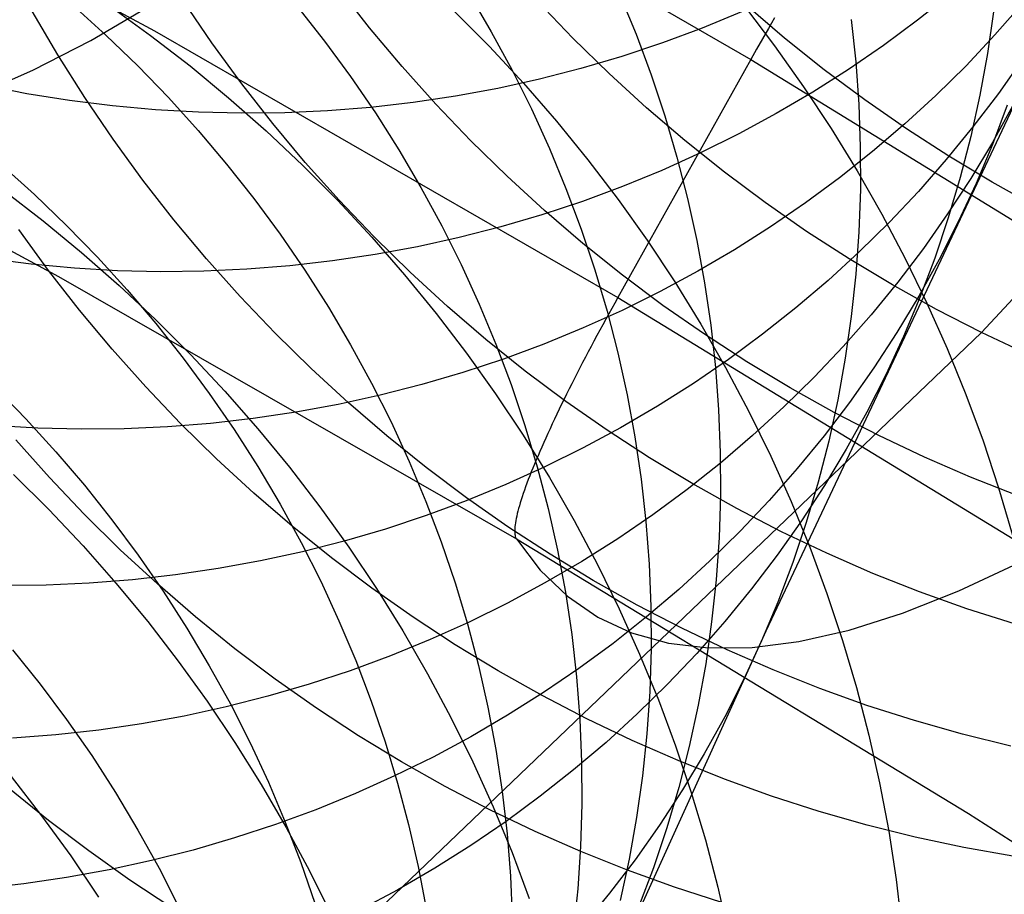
# Model space of a CAD drawing. Header units: millimetres. Extents: x 119 to 175.9, y -203.1 to -153.8.
# Tile 345 of 377: x 162 to 162.8, y -159.5 to -158.8. Entities that reach past the tile are written whole.
import ezdxf

# ---------------------------------------------------------------- set-up
doc = ezdxf.new("R2010")
doc.units = ezdxf.units.MM
doc.header["$MEASUREMENT"] = 0
doc.layers.add('Layer 01', color=5, linetype='Continuous', true_color=0x0000ff)
doc.layers.add('Livello 03', color=5, linetype='Continuous', true_color=0x0000ff)

msp = doc.modelspace()

# ---------------------------------------------------------------- linework, layer by layer
at = {"layer": 'Layer 01'}
for p, q in [((162.79982, -159.05642, 56.79654), (163.23822, -158.58609, 58.91494)), ((162.28622, -158.80056, 56.43202), (162.26003, -158.7671, 56.43038)), ((162.36983, -158.77229, 21.45767), (162.38836, -158.80391, 21.45051)), ((162.49607, -158.7724, 21.00142), (162.50993, -158.80602, 20.99325)), ((162.77408, -158.77218, 16.23966), (162.74629, -158.79429, 16.2312)), ((162.03713, -158.7817, 22.33396), (162.06475, -158.8067, 22.32984)), ((162.06844, -158.78249, 48.94281), (162.1024, -158.80703, 48.94053)), ((162.1538, -158.81332, 56.07366), (162.12993, -158.77824, 56.07121)), ((162.22557, -158.78288, 21.90043), (162.24843, -158.81189, 21.89448)), ((162.45678, -158.80926, 56.81677), (162.42734, -158.77855, 56.81636)), ((162.6009, -158.78235, 49.89785), (162.62629, -158.81583, 49.89978)), ((162.6346, -158.80928, 57.1989), (162.60223, -158.78166, 57.1997)), ((162.83466, -158.78003, 16.83949), (162.81127, -158.80665, 16.8303)), ((162.02437, -158.82322, 55.71458), (162.00294, -158.7867, 55.71128)), ((162.35735, -158.78653, 49.41157), (162.38691, -158.81638, 49.41163)), ((162.59858, -158.78723, 15.60481), (162.56554, -158.80085, 15.59783)), ((162.81015, -158.78711, 19.04684), (162.80503, -158.8223, 19.03681)), ((162.86074, -158.79411, 17.97795), (162.6188, -159.30726, 19.89266)), ((162.69049, -158.79351, 20.04777), (162.69434, -158.82916, 20.03821)), ((162.74629, -158.79429, 16.2312), (162.7177, -158.81543, 16.22288)), ((162.06475, -158.8067, 22.32984), (162.0915, -158.83257, 22.32529)), ((162.1024, -158.80703, 48.94053), (162.13557, -158.83268, 48.93876)), ((162.31351, -158.83314, 56.43322), (162.28622, -158.80056, 56.43202)), ((162.38836, -158.80391, 21.45051), (162.40577, -158.83608, 21.44301)), ((162.50993, -158.80602, 20.99325), (162.52259, -158.84003, 20.98479)), ((162.56554, -158.80085, 15.59783), (162.532, -158.81332, 15.59106)), ((162.81127, -158.80665, 16.8303), (162.78694, -158.83242, 16.82119)), ((162.17882, -158.84761, 56.07567), (162.1538, -158.81332, 56.07366)), ((162.24843, -158.81189, 21.89448), (162.27026, -158.84161, 21.88816)), ((162.38691, -158.81638, 49.41163), (162.41549, -158.84717, 49.41222)), ((162.48721, -158.83897, 56.81674), (162.45678, -158.80926, 56.81677)), ((162.532, -158.81332, 15.59106), (162.49802, -158.82463, 15.58449)), ((162.62629, -158.81583, 49.89978), (162.65056, -158.85009, 49.90221)), ((162.66787, -158.8358, 57.19767), (162.6346, -158.80928, 57.1989)), ((162.7177, -158.81543, 16.22288), (162.68836, -158.83555, 16.21469)), ((162.04702, -158.85905, 55.71741), (162.02437, -158.82322, 55.71458)), ((162.49802, -158.82463, 15.58449), (162.46362, -158.83477, 15.57814)), ((162.80503, -158.8223, 19.03681), (162.79864, -158.85725, 19.02667)), ((162.0915, -158.83257, 22.32529), (162.11734, -158.85926, 22.32034)), ((162.13557, -158.83268, 48.93876), (162.16789, -158.8594, 48.9375)), ((162.34187, -158.86481, 56.43396), (162.31351, -158.83314, 56.43322)), ((162.69434, -158.82916, 20.03821), (162.69691, -158.86487, 20.02845)), ((162.78694, -158.83242, 16.82119), (162.76168, -158.85733, 16.81218)), ((162.83461, -158.82671, 17.40583), (162.81422, -158.85567, 17.39622)), ((162.27026, -158.84161, 21.88816), (162.29104, -158.87199, 21.88146)), ((162.40577, -158.83608, 21.44301), (162.42204, -158.86876, 21.43519)), ((162.46362, -158.83477, 15.57814), (162.42886, -158.84372, 15.57202)), ((162.51862, -158.86767, 56.81626), (162.48721, -158.83897, 56.81674)), ((162.52259, -158.84003, 20.98479), (162.53403, -158.87439, 20.97606)), ((162.68836, -158.83555, 16.21469), (162.6583, -158.85465, 16.20665)), ((162.70198, -158.86119, 57.196), (162.66787, -158.8358, 57.19767)), ((161.99852, -158.85595, 15.51842), (161.96287, -158.84901, 15.51578)), ((162.20498, -158.88107, 56.07723), (162.17882, -158.84761, 56.07567)), ((162.42886, -158.84372, 15.57202), (162.39377, -158.85147, 15.56613)), ((162.41549, -158.84717, 49.41222), (162.44305, -158.87886, 49.41332)), ((162.03436, -158.86169, 15.52137), (161.99852, -158.85595, 15.51842)), ((162.3584, -158.85801, 15.56047), (162.32278, -158.86333, 15.55507)), ((162.39377, -158.85147, 15.56613), (162.3584, -158.85801, 15.56047)), ((162.6583, -158.85465, 16.20665), (162.62756, -158.87269, 16.19878)), ((162.65056, -158.85009, 49.90221), (162.67369, -158.88511, 49.90516)), ((162.76168, -158.85733, 16.81218), (162.73553, -158.88134, 16.80327)), ((162.79864, -158.85725, 19.02667), (162.79101, -158.89193, 19.01645)), ((162.81422, -158.85567, 17.39622), (162.79279, -158.88388, 17.38666)), ((162.07034, -158.8662, 15.5246), (162.03436, -158.86169, 15.52137)), ((162.07086, -158.89413, 55.7198), (162.04702, -158.85905, 55.71741)), ((162.10644, -158.86948, 15.52812), (162.07034, -158.8662, 15.5246)), ((162.11734, -158.85926, 22.32034), (162.14224, -158.88677, 22.31497)), ((162.16789, -158.8594, 48.9375), (162.19934, -158.88716, 48.93677)), ((162.32278, -158.86333, 15.55507), (162.28697, -158.86743, 15.54991)), ((162.37127, -158.89553, 56.43426), (162.34187, -158.86481, 56.43396)), ((162.69691, -158.86487, 20.02845), (162.69821, -158.9006, 20.01852)), ((162.7369, -158.88542, 57.1939), (162.70198, -158.86119, 57.196)), ((162.82158, -158.86551, 18.49879), (162.80906, -158.89865, 18.48862)), ((162.8263, -158.86593, 17.95556), (162.80914, -158.89691, 17.94562)), ((162.1426, -158.87154, 15.53193), (162.10644, -158.86948, 15.52812)), ((162.17877, -158.87236, 15.53602), (162.1426, -158.87154, 15.53193)), ((162.21492, -158.87195, 15.54038), (162.17877, -158.87236, 15.53602)), ((162.251, -158.87031, 15.54501), (162.21492, -158.87195, 15.54038)), ((162.28697, -158.86743, 15.54991), (162.251, -158.87031, 15.54501)), ((162.29104, -158.87199, 21.88146), (162.31074, -158.903, 21.8744)), ((162.42204, -158.86876, 21.43519), (162.43714, -158.90193, 21.42705)), ((162.55095, -158.8953, 56.81533), (162.51862, -158.86767, 56.81626)), ((162.53403, -158.87439, 20.97606), (162.54426, -158.90908, 20.96705)), ((162.62756, -158.87269, 16.19878), (162.59616, -158.88966, 16.19108)), ((162.23224, -158.91366, 56.07833), (162.20498, -158.88107, 56.07723)), ((162.44305, -158.87886, 49.41332), (162.46955, -158.91142, 49.41494)), ((162.73553, -158.88134, 16.80327), (162.70852, -158.90442, 16.79448)), ((162.14224, -158.88677, 22.31497), (162.16617, -158.91504, 22.3092)), ((162.19934, -158.88716, 48.93677), (162.22988, -158.91594, 48.93654)), ((162.59616, -158.88966, 16.19108), (162.56416, -158.90553, 16.18356)), ((162.67369, -158.88511, 49.90516), (162.69563, -158.92082, 49.90861)), ((162.77259, -158.90847, 57.19136), (162.7369, -158.88542, 57.1939)), ((162.79279, -158.88388, 17.38666), (162.77036, -158.91131, 17.37717)), ((162.09585, -158.92842, 55.72172), (162.07086, -158.89413, 55.7198)), ((162.40167, -158.92526, 56.4341), (162.37127, -158.89553, 56.43426)), ((162.58417, -158.92184, 56.81396), (162.55095, -158.8953, 56.81533)), ((162.79101, -158.89193, 19.01645), (162.78214, -158.92628, 19.00614)), ((162.80914, -158.89691, 17.94562), (162.79088, -158.92725, 17.93569)), ((162.80906, -158.89865, 18.48862), (162.79535, -158.93131, 18.47842)), ((162.31074, -158.903, 21.8744), (162.32934, -158.9346, 21.86699)), ((162.43714, -158.90193, 21.42705), (162.45106, -158.93553, 21.4186)), ((162.56416, -158.90553, 16.18356), (162.53158, -158.92029, 16.17623)), ((162.70852, -158.90442, 16.79448), (162.68068, -158.92655, 16.78582)), ((162.69821, -158.9006, 20.01852), (162.69823, -158.93631, 20.00842)), ((161.97719, -158.91561, 22.73596), (162.00489, -158.9406, 22.73167)), ((162.16617, -158.91504, 22.3092), (162.1891, -158.94404, 22.30304)), ((162.22988, -158.91594, 48.93654), (162.25947, -158.94569, 48.93684)), ((162.26057, -158.94533, 56.07897), (162.23224, -158.91366, 56.07833)), ((162.46955, -158.91142, 49.41494), (162.49496, -158.94481, 49.41706)), ((162.54426, -158.90908, 20.96705), (162.55324, -158.94403, 20.95778)), ((162.77036, -158.91131, 17.37717), (162.74694, -158.93794, 17.36775)), ((162.809, -158.93031, 57.18839), (162.77259, -158.90847, 57.19136)), ((162.53158, -158.92029, 16.17623), (162.49847, -158.93391, 16.16909)), ((162.61824, -158.94725, 56.81215), (162.58417, -158.92184, 56.81396)), ((162.69563, -158.92082, 49.90861), (162.71638, -158.9572, 49.91255)), ((162.12198, -158.96188, 55.72319), (162.09585, -158.92842, 55.72172)), ((162.43303, -158.95396, 56.43349), (162.40167, -158.92526, 56.4341)), ((162.68068, -158.92655, 16.78582), (162.65205, -158.94769, 16.77729)), ((162.79088, -158.92725, 17.93569), (162.77153, -158.95692, 17.92579)), ((162.78214, -158.92628, 19.00614), (162.77204, -158.96028, 18.99578)), ((162.79535, -158.93131, 18.47842), (162.78047, -158.96346, 18.4682)), ((162.84609, -158.9509, 57.185), (162.809, -158.93031, 57.18839)), ((161.97892, -158.93703, 48.47262), (162.01211, -158.96258, 48.47111)), ((162.00489, -158.9406, 22.73167), (162.03171, -158.96646, 22.72695)), ((162.32934, -158.9346, 21.86699), (162.34682, -158.96676, 21.85924)), ((162.45106, -158.93553, 21.4186), (162.46379, -158.96952, 21.40986)), ((162.49847, -158.93391, 16.16909), (162.46486, -158.94639, 16.16216)), ((162.69823, -158.93631, 20.00842), (162.69697, -158.97195, 19.99817)), ((162.74694, -158.93794, 17.36775), (162.72257, -158.96373, 17.35842)), ((162.1891, -158.94404, 22.30304), (162.21101, -158.97374, 22.29649)), ((162.25947, -158.94569, 48.93684), (162.28807, -158.97638, 48.93765)), ((162.28992, -158.97606, 56.07915), (162.26057, -158.94533, 56.07897)), ((162.46486, -158.94639, 16.16216), (162.43081, -158.9577, 16.15545)), ((162.49496, -158.94481, 49.41706), (162.51926, -158.97898, 49.4197)), ((162.55324, -158.94403, 20.95778), (162.56098, -158.97922, 20.94827)), ((162.65311, -158.97151, 56.80989), (162.61824, -158.94725, 56.81215)), ((162.65205, -158.94769, 16.77729), (162.62266, -158.96783, 16.76891)), ((162.46531, -158.98161, 56.43243), (162.43303, -158.95396, 56.43349)), ((162.71638, -158.9572, 49.91255), (162.73589, -158.99419, 49.91699)), ((162.77153, -158.95692, 17.92579), (162.75112, -158.98588, 17.91594)), ((162.01211, -158.96258, 48.47111), (162.04446, -158.9892, 48.4701)), ((162.1492, -158.99447, 55.72419), (162.12198, -158.96188, 55.72319)), ((162.43081, -158.9577, 16.15545), (162.39634, -158.96783, 16.14896)), ((162.72257, -158.96373, 17.35842), (162.69728, -158.98866, 17.34919)), ((162.77204, -158.96028, 18.99578), (162.76073, -158.99387, 18.98536)), ((162.78047, -158.96346, 18.4682), (162.76444, -158.99504, 18.45798)), ((162.01668, -159.00427, 55.39156), (161.99171, -158.96998, 55.38971)), ((162.03171, -158.96646, 22.72695), (162.05763, -158.99315, 22.72181)), ((162.21101, -158.97374, 22.29649), (162.23186, -159.00411, 22.28955)), ((162.34682, -158.96676, 21.85924), (162.36315, -158.99943, 21.85115)), ((162.39634, -158.96783, 16.14896), (162.3615, -158.97677, 16.1427)), ((162.46379, -158.96952, 21.40986), (162.4753, -159.00388, 21.40083)), ((162.62266, -158.96783, 16.76891), (162.59254, -158.98693, 16.76068)), ((162.68875, -158.99458, 56.8072), (162.65311, -158.97151, 56.80989)), ((162.69697, -158.97195, 19.99817), (162.69444, -159.00748, 19.98777)), ((162.28807, -158.97638, 48.93765), (162.31565, -159.00797, 48.93898)), ((162.32028, -159.0058, 56.07888), (162.28992, -158.97606, 56.07915)), ((162.3615, -158.97677, 16.1427), (162.32633, -158.98452, 16.13669)), ((162.49848, -159.00817, 56.43092), (162.46531, -158.98161, 56.43243)), ((162.51926, -158.97898, 49.4197), (162.5424, -159.01389, 49.42284)), ((162.56098, -158.97922, 20.94827), (162.56746, -159.0146, 20.93852)), ((162.04446, -158.9892, 48.4701), (162.07594, -159.01686, 48.46962)), ((162.32633, -158.98452, 16.13669), (162.29088, -158.99105, 16.13091)), ((162.59254, -158.98693, 16.76068), (162.56174, -159.00498, 16.75263)), ((162.69728, -158.98866, 17.34919), (162.67109, -159.01268, 17.34007)), ((162.75112, -158.98588, 17.91594), (162.72968, -159.01411, 17.90614)), ((162.00216, -158.99912, 16.09434), (161.96608, -158.99459, 16.09105)), ((162.05763, -158.99315, 22.72181), (162.0826, -159.02064, 22.71625)), ((162.17749, -159.02616, 55.72473), (162.1492, -158.99447, 55.72419)), ((162.25519, -158.99637, 16.12539), (162.21929, -159.00046, 16.12013)), ((162.29088, -158.99105, 16.13091), (162.25519, -158.99637, 16.12539)), ((162.72511, -159.01644, 56.80408), (162.68875, -158.99458, 56.8072)), ((162.73589, -158.99419, 49.91699), (162.75416, -159.03176, 49.92193)), ((162.76444, -158.99504, 18.45798), (162.74727, -159.02603, 18.44777)), ((162.76073, -158.99387, 18.98536), (162.74821, -159.02702, 18.9749)), ((162.03834, -159.00243, 16.09792), (162.00216, -158.99912, 16.09434)), ((162.04277, -159.03773, 55.39294), (162.01668, -159.00427, 55.39156)), ((162.07458, -159.0045, 16.1018), (162.03834, -159.00243, 16.09792)), ((162.11084, -159.00534, 16.10596), (162.07458, -159.0045, 16.1018)), ((162.14708, -159.00495, 16.11041), (162.11084, -159.00534, 16.10596)), ((162.18324, -159.00332, 16.11513), (162.14708, -159.00495, 16.11041)), ((162.21929, -159.00046, 16.12013), (162.18324, -159.00332, 16.11513)), ((162.23186, -159.00411, 22.28955), (162.25164, -159.03511, 22.28225)), ((162.3516, -159.03452, 56.07815), (162.32028, -159.0058, 56.07888)), ((162.36315, -158.99943, 21.85115), (162.37833, -159.03258, 21.84273)), ((162.4753, -159.00388, 21.40083), (162.48558, -159.03854, 21.39152)), ((162.56174, -159.00498, 16.75263), (162.53028, -159.02195, 16.74474)), ((162.31565, -159.00797, 48.93898), (162.34218, -159.04043, 48.94082)), ((162.5325, -159.03361, 56.42896), (162.49848, -159.00817, 56.43092)), ((162.5424, -159.01389, 49.42284), (162.56438, -159.04951, 49.42649)), ((162.56746, -159.0146, 20.93852), (162.57267, -159.05012, 20.92855)), ((162.67109, -159.01268, 17.34007), (162.64403, -159.03577, 17.33106)), ((162.69444, -159.00748, 19.98777), (162.69064, -159.04287, 19.97724)), ((162.72968, -159.01411, 17.90614), (162.70722, -159.04156, 17.89641)), ((162.07594, -159.01686, 48.46962), (162.1065, -159.04553, 48.46965)), ((162.0826, -159.02064, 22.71625), (162.10661, -159.0489, 22.71027)), ((162.53028, -159.02195, 16.74474), (162.49821, -159.03783, 16.73705)), ((162.76214, -159.03706, 56.80052), (162.72511, -159.01644, 56.80408)), ((162.2068, -159.05689, 55.72481), (162.17749, -159.02616, 55.72473)), ((162.74727, -159.02603, 18.44777), (162.729, -159.05638, 18.43758)), ((162.74821, -159.02702, 18.9749), (162.7345, -159.05969, 18.96441)), ((162.75416, -159.03176, 49.92193), (162.77115, -159.06985, 49.92734)), ((162.06996, -159.07033, 55.39386), (162.04277, -159.03773, 55.39294)), ((162.25164, -159.03511, 22.28225), (162.27031, -159.0667, 22.27459)), ((162.38384, -159.06219, 56.07696), (162.3516, -159.03452, 56.07815)), ((162.37833, -159.03258, 21.84273), (162.39231, -159.06616, 21.834)), ((162.49821, -159.03783, 16.73705), (162.46557, -159.05259, 16.72955)), ((162.48558, -159.03854, 21.39152), (162.49462, -159.07348, 21.38195)), ((162.56732, -159.05789, 56.42655), (162.5325, -159.03361, 56.42896)), ((162.64403, -159.03577, 17.33106), (162.61615, -159.0579, 17.32219)), ((162.79982, -159.05642, 56.79654), (162.76214, -159.03706, 56.80052)), ((162.1065, -159.04553, 48.46965), (162.13612, -159.07518, 48.47019)), ((162.34218, -159.04043, 48.94082), (162.36762, -159.07371, 48.94317)), ((162.70722, -159.04156, 17.89641), (162.68377, -159.0682, 17.88676)), ((162.69064, -159.04287, 19.97724), (162.68557, -159.07805, 19.9666)), ((162.10661, -159.0489, 22.71027), (162.12962, -159.07789, 22.7039)), ((162.23018, -159.60159, 54.41725), (162.79982, -159.05642, 56.79654)), ((162.46557, -159.05259, 16.72955), (162.4324, -159.06621, 16.72225)), ((162.56438, -159.04951, 49.42649), (162.58515, -159.08579, 49.43063)), ((162.57267, -159.05012, 20.92855), (162.57662, -159.08575, 20.91837)), ((162.729, -159.05638, 18.43758), (162.70964, -159.08606, 18.42742)), ((162.83807, -159.07449, 56.79214), (162.79982, -159.05642, 56.79654)), ((162.23712, -159.08665, 55.72442), (162.2068, -159.05689, 55.72481)), ((162.41696, -159.08876, 56.07532), (162.38384, -159.06219, 56.07696)), ((162.60291, -159.08098, 56.42371), (162.56732, -159.05789, 56.42655)), ((162.61615, -159.0579, 17.32219), (162.58747, -159.07905, 17.31345)), ((162.7345, -159.05969, 18.96441), (162.71962, -159.09184, 18.95391)), ((162.09821, -159.10202, 55.39431), (162.06996, -159.07033, 55.39386)), ((162.27031, -159.0667, 22.27459), (162.28786, -159.09883, 22.26657)), ((162.39231, -159.06616, 21.834), (162.4051, -159.10014, 21.82497)), ((162.4324, -159.06621, 16.72225), (162.39872, -159.07868, 16.71517)), ((162.68377, -159.0682, 17.88676), (162.65937, -159.094, 17.87719)), ((162.77115, -159.06985, 49.92734), (162.78685, -159.10843, 49.93323)), ((162.12962, -159.07789, 22.7039), (162.1516, -159.10758, 22.69712)), ((162.13612, -159.07518, 48.47019), (162.16475, -159.10576, 48.47126)), ((162.39872, -159.07868, 16.71517), (162.3646, -159.08999, 16.70831)), ((162.36762, -159.07371, 48.94317), (162.39195, -159.10778, 48.94603)), ((162.49462, -159.07348, 21.38195), (162.50242, -159.10865, 21.37213)), ((162.58747, -159.07905, 17.31345), (162.55803, -159.0992, 17.30487)), ((162.63921, -159.10287, 56.42042), (162.60291, -159.08098, 56.42371)), ((162.68557, -159.07805, 19.9666), (162.67923, -159.113, 19.95585)), ((162.26839, -159.11538, 55.72357), (162.23712, -159.08665, 55.72442)), ((162.45093, -159.11422, 56.07322), (162.41696, -159.08876, 56.07532)), ((162.57662, -159.08575, 20.91837), (162.57928, -159.12144, 20.90798)), ((162.58515, -159.08579, 49.43063), (162.6047, -159.12269, 49.43527)), ((162.70964, -159.08606, 18.42742), (162.68921, -159.11503, 18.41731)), ((162.3646, -159.08999, 16.70831), (162.33006, -159.10012, 16.70168)), ((162.65937, -159.094, 17.87719), (162.63404, -159.11893, 17.86773)), ((162.71962, -159.09184, 18.95391), (162.70358, -159.12342, 18.9434)), ((161.97165, -159.1023, 23.12191), (161.99764, -159.12898, 23.11658)), ((162.12749, -159.13276, 55.39429), (162.09821, -159.10202, 55.39431)), ((162.16475, -159.10576, 48.47126), (162.19237, -159.13724, 48.47284)), ((162.28786, -159.09883, 22.26657), (162.30426, -159.13149, 22.25821)), ((162.33006, -159.10012, 16.70168), (162.29515, -159.10906, 16.69528)), ((162.4051, -159.10014, 21.82497), (162.41668, -159.13447, 21.81564)), ((162.55803, -159.0992, 17.30487), (162.52786, -159.11831, 17.29645)), ((162.6762, -159.12352, 56.4167), (162.63921, -159.10287, 56.42042)), ((162.1516, -159.10758, 22.69712), (162.17252, -159.13793, 22.68995)), ((162.29515, -159.10906, 16.69528), (162.2599, -159.1168, 16.68914)), ((162.39195, -159.10778, 48.94603), (162.41513, -159.14259, 48.9494)), ((162.4857, -159.13852, 56.07067), (162.45093, -159.11422, 56.07322)), ((162.50242, -159.10865, 21.37213), (162.50895, -159.14401, 21.36207)), ((162.67923, -159.113, 19.95585), (162.67164, -159.14767, 19.94501)), ((162.78685, -159.10843, 49.93323), (162.80124, -159.14744, 49.9396)), ((162.2599, -159.1168, 16.68914), (162.22438, -159.12332, 16.68324)), ((162.30058, -159.14306, 55.72226), (162.26839, -159.11538, 55.72357)), ((162.52786, -159.11831, 17.29645), (162.497, -159.13636, 17.28821)), ((162.57928, -159.12144, 20.90798), (162.58067, -159.15715, 20.89741)), ((162.6047, -159.12269, 49.43527), (162.623, -159.16016, 49.4404)), ((162.63404, -159.11893, 17.86773), (162.60781, -159.14296, 17.85838)), ((162.68921, -159.11503, 18.41731), (162.66774, -159.14326, 18.40725)), ((161.99764, -159.12898, 23.11658), (162.02269, -159.15646, 23.11083)), ((162.1886, -159.12863, 16.67761), (162.15263, -159.13271, 16.67224)), ((162.22438, -159.12332, 16.68324), (162.1886, -159.12863, 16.67761)), ((162.71381, -159.14291, 56.41255), (162.6762, -159.12352, 56.4167)), ((162.70358, -159.12342, 18.9434), (162.68642, -159.15441, 18.93291)), ((162.00759, -159.13669, 16.65356), (161.97126, -159.1346, 16.64962)), ((162.04393, -159.13755, 16.6578), (162.00759, -159.13669, 16.65356)), ((162.08025, -159.13717, 16.66233), (162.04393, -159.13755, 16.6578)), ((162.1165, -159.13556, 16.66714), (162.08025, -159.13717, 16.66233)), ((162.15263, -159.13271, 16.67224), (162.1165, -159.13556, 16.66714)), ((162.15776, -159.16253, 55.39379), (162.12749, -159.13276, 55.39429)), ((162.17252, -159.13793, 22.68995), (162.19237, -159.16891, 22.6824)), ((162.19237, -159.13724, 48.47284), (162.21893, -159.16959, 48.47493)), ((162.30426, -159.13149, 22.25821), (162.3195, -159.16461, 22.24952)), ((162.41668, -159.13447, 21.81564), (162.42702, -159.16912, 21.80603)), ((162.497, -159.13636, 17.28821), (162.46549, -159.15333, 17.28014)), ((162.52124, -159.16164, 56.06768), (162.4857, -159.13852, 56.07067)), ((162.01736, -159.17823, 55.06452), (161.98915, -159.14653, 55.06416)), ((162.33366, -159.16965, 55.72048), (162.30058, -159.14306, 55.72226)), ((162.41513, -159.14259, 48.9494), (162.43714, -159.17811, 48.95326)), ((162.50895, -159.14401, 21.36207), (162.51422, -159.17951, 21.35177)), ((162.60781, -159.14296, 17.85838), (162.58072, -159.16605, 17.84916)), ((162.66774, -159.14326, 18.40725), (162.64526, -159.17071, 18.39727)), ((162.75201, -159.16101, 56.40797), (162.71381, -159.14291, 56.41255)), ((162.80124, -159.14744, 49.9396), (162.8143, -159.18683, 49.94642)), ((162.46549, -159.15333, 17.28014), (162.43336, -159.16921, 17.27227)), ((162.67164, -159.14767, 19.94501), (162.66281, -159.18202, 19.93409)), ((162.68642, -159.15441, 18.93291), (162.66813, -159.18476, 18.92244)), ((162.02269, -159.15646, 23.11083), (162.04677, -159.1847, 23.10465)), ((162.18899, -159.19127, 55.39283), (162.15776, -159.16253, 55.39379)), ((162.55749, -159.18355, 56.06424), (162.52124, -159.16164, 56.06768)), ((162.58067, -159.15715, 20.89741), (162.58077, -159.19283, 20.88667)), ((162.623, -159.16016, 49.4404), (162.64002, -159.19815, 49.44601)), ((162.79075, -159.1778, 56.40297), (162.75201, -159.16101, 56.40797)), ((162.19237, -159.16891, 22.6824), (162.21112, -159.20048, 22.67449)), ((162.21893, -159.16959, 48.47493), (162.24441, -159.20276, 48.47753)), ((162.3195, -159.16461, 22.24952), (162.33356, -159.19817, 22.2405)), ((162.36758, -159.19513, 55.71825), (162.33366, -159.16965, 55.72048)), ((162.43336, -159.16921, 17.27227), (162.40066, -159.18397, 17.2646)), ((162.42702, -159.16912, 21.80603), (162.43613, -159.20403, 21.79615)), ((162.58072, -159.16605, 17.84916), (162.55279, -159.18819, 17.84007)), ((162.64526, -159.17071, 18.39727), (162.62179, -159.19736, 18.38737)), ((161.98732, -159.17555, 48.01023), (162.01698, -159.20508, 48.01106)), ((162.0466, -159.20898, 55.0644), (162.01736, -159.17823, 55.06452)), ((162.43714, -159.17811, 48.95326), (162.45795, -159.21428, 48.95763)), ((162.51422, -159.17951, 21.35177), (162.51822, -159.21512, 21.34127)), ((162.82999, -159.19327, 56.39755), (162.79075, -159.1778, 56.40297)), ((162.04677, -159.1847, 23.10465), (162.06985, -159.21368, 23.09805)), ((162.40066, -159.18397, 17.2646), (162.36742, -159.19759, 17.25714)), ((162.55279, -159.18819, 17.84007), (162.52407, -159.20935, 17.83112)), ((162.59442, -159.20423, 56.06036), (162.55749, -159.18355, 56.06424)), ((162.66813, -159.18476, 18.92244), (162.64876, -159.21445, 18.91201)), ((162.66281, -159.18202, 19.93409), (162.65274, -159.216, 19.9231)), ((162.8143, -159.18683, 49.94642), (162.82601, -159.22657, 49.9537)), ((162.22114, -159.21896, 55.3914), (162.18899, -159.19127, 55.39283)), ((162.4023, -159.21945, 55.71556), (162.36758, -159.19513, 55.71825)), ((162.58077, -159.19283, 20.88667), (162.5796, -159.22844, 20.87577)), ((162.01698, -159.20508, 48.01106), (162.04564, -159.23555, 48.0124)), ((162.21112, -159.20048, 22.67449), (162.22874, -159.23259, 22.6662)), ((162.24441, -159.20276, 48.47753), (162.26877, -159.23672, 48.48064)), ((162.33356, -159.19817, 22.2405), (162.34641, -159.23213, 22.23117)), ((162.36742, -159.19759, 17.25714), (162.33368, -159.21006, 17.2499)), ((162.43613, -159.20403, 21.79615), (162.44398, -159.23918, 21.78601)), ((162.63197, -159.22364, 56.05605), (162.59442, -159.20423, 56.06036)), ((162.62179, -159.19736, 18.38737), (162.59736, -159.22316, 18.37756)), ((162.64002, -159.19815, 49.44601), (162.65576, -159.23663, 49.45209)), ((162.07684, -159.23875, 55.06381), (162.0466, -159.20898, 55.0644)), ((162.06985, -159.21368, 23.09805), (162.09191, -159.24335, 23.09105)), ((162.33368, -159.21006, 17.2499), (162.29949, -159.22137, 17.24288)), ((162.52407, -159.20935, 17.83112), (162.49458, -159.2295, 17.82234)), ((162.25417, -159.24557, 55.38951), (162.22114, -159.21896, 55.3914)), ((162.29949, -159.22137, 17.24288), (162.26488, -159.23149, 17.23611)), ((162.43778, -159.24259, 55.71242), (162.4023, -159.21945, 55.71556)), ((162.45795, -159.21428, 48.95763), (162.47753, -159.25107, 48.96248)), ((162.51822, -159.21512, 21.34127), (162.52093, -159.25079, 21.33055)), ((162.64876, -159.21445, 18.91201), (162.62832, -159.24342, 18.90162)), ((162.65274, -159.216, 19.9231), (162.64145, -159.24959, 19.91206)), ((162.49458, -159.2295, 17.82234), (162.46436, -159.24861, 17.81372)), ((162.59736, -159.22316, 18.37756), (162.57199, -159.2481, 18.36786)), ((162.5796, -159.22844, 20.87577), (162.57714, -159.26394, 20.86471)), ((162.67012, -159.24177, 56.0513), (162.63197, -159.22364, 56.05605)), ((162.04564, -159.23555, 48.0124), (162.07329, -159.26691, 48.01425)), ((162.22874, -159.23259, 22.6662), (162.24521, -159.26522, 22.65757)), ((162.26488, -159.23149, 17.23611), (162.22989, -159.24042, 17.22958)), ((162.26877, -159.23672, 48.48064), (162.29199, -159.27142, 48.48425)), ((162.34641, -159.23213, 22.23117), (162.35805, -159.26643, 22.22154)), ((162.65576, -159.23663, 49.45209), (162.67018, -159.27554, 49.45864)), ((162.10802, -159.2675, 55.06274), (162.07684, -159.23875, 55.06381)), ((162.09191, -159.24335, 23.09105), (162.11291, -159.27368, 23.08365)), ((162.22989, -159.24042, 17.22958), (162.19458, -159.24815, 17.2233)), ((162.28804, -159.27106, 55.38715), (162.25417, -159.24557, 55.38951)), ((162.47398, -159.26453, 55.70883), (162.43778, -159.24259, 55.71242)), ((162.44398, -159.23918, 21.78601), (162.45057, -159.27451, 21.77563)), ((162.62832, -159.24342, 18.90162), (162.60683, -159.27165, 18.8913)), ((162.7088, -159.2586, 56.04614), (162.67012, -159.24177, 56.0513)), ((162.15898, -159.25466, 17.21728), (162.12313, -159.25996, 17.21153)), ((162.19458, -159.24815, 17.2233), (162.15898, -159.25466, 17.21728)), ((162.46436, -159.24861, 17.81372), (162.43345, -159.26666, 17.80528)), ((162.47753, -159.25107, 48.96248), (162.49586, -159.28844, 48.96782)), ((162.52093, -159.25079, 21.33055), (162.52236, -159.28647, 21.31965)), ((162.57199, -159.2481, 18.36786), (162.54573, -159.27213, 18.35827)), ((162.64145, -159.24959, 19.91206), (162.62895, -159.28272, 19.90099)), ((162.12313, -159.25996, 17.21153), (162.08708, -159.26402, 17.20606)), ((162.74798, -159.2741, 56.04055), (162.7088, -159.2586, 56.04614)), ((162.01454, -159.26846, 17.19596), (161.97815, -159.26882, 17.19135)), ((162.05087, -159.26686, 17.20087), (162.01454, -159.26846, 17.19596)), ((162.08708, -159.26402, 17.20606), (162.05087, -159.26686, 17.20087)), ((162.07329, -159.26691, 48.01425), (162.09989, -159.29914, 48.01662)), ((162.14013, -159.29521, 55.0612), (162.10802, -159.2675, 55.06274)), ((162.24521, -159.26522, 22.65757), (162.26052, -159.29832, 22.6486)), ((162.32272, -159.2954, 55.38433), (162.28804, -159.27106, 55.38715)), ((162.29199, -159.27142, 48.48425), (162.31403, -159.30682, 48.48836)), ((162.35805, -159.26643, 22.22154), (162.36846, -159.30105, 22.21163)), ((162.43345, -159.26666, 17.80528), (162.40188, -159.28363, 17.79703)), ((162.51085, -159.28523, 55.70479), (162.47398, -159.26453, 55.70883)), ((162.57714, -159.26394, 20.86471), (162.5734, -159.29929, 20.85353)), ((162.11291, -159.27368, 23.08365), (162.13283, -159.30464, 23.07585)), ((162.45057, -159.27451, 21.77563), (162.4559, -159.30999, 21.76501)), ((162.54573, -159.27213, 18.35827), (162.5186, -159.29522, 18.34881)), ((162.60683, -159.27165, 18.8913), (162.58433, -159.2991, 18.88105)), ((162.67018, -159.27554, 49.45864), (162.68327, -159.31484, 49.46565)), ((162.7876, -159.28825, 56.03455), (162.74798, -159.2741, 56.04055)), ((162.40188, -159.28363, 17.79703), (162.3697, -159.29951, 17.78897)), ((162.54835, -159.30467, 55.70031), (162.51085, -159.28523, 55.70479)), ((162.52236, -159.28647, 21.31965), (162.52251, -159.32213, 21.30857)), ((162.62895, -159.28272, 19.90099), (162.61526, -159.31538, 19.88989)), ((162.17311, -159.32183, 55.05919), (162.14013, -159.29521, 55.0612)), ((162.35815, -159.31857, 55.38105), (162.32272, -159.2954, 55.38433)), ((162.5186, -159.29522, 18.34881), (162.49064, -159.31736, 18.3395)), ((162.49586, -159.28844, 48.96782), (162.51293, -159.32632, 48.97364)), ((162.82762, -159.30104, 56.02815), (162.7876, -159.28825, 56.03455)), ((162.09989, -159.29914, 48.01662), (162.12541, -159.33219, 48.0195)), ((162.13283, -159.30464, 23.07585), (162.15165, -159.33618, 23.06768)), ((162.26052, -159.29832, 22.6486), (162.27464, -159.33185, 22.63929)), ((162.3697, -159.29951, 17.78897), (162.33693, -159.31426, 17.78113)), ((162.36846, -159.30105, 22.21163), (162.37763, -159.33594, 22.20143)), ((162.58644, -159.32283, 55.6954), (162.54835, -159.30467, 55.70031)), ((162.58433, -159.2991, 18.88105), (162.56084, -159.32574, 18.87088)), ((162.5734, -159.29929, 20.85353), (162.5684, -159.33444, 20.84222)), ((162.31403, -159.30682, 48.48836), (162.33488, -159.34288, 48.49296)), ((162.6188, -159.30726, 19.89266), (162.44402, -159.69235, 21.18193)), ((162.4559, -159.30999, 21.76501), (162.45994, -159.34556, 21.75417)), ((162.33693, -159.31426, 17.78113), (162.30363, -159.32788, 17.7735)), ((162.39429, -159.34052, 55.37732), (162.35815, -159.31857, 55.38105)), ((162.49064, -159.31736, 18.3395), (162.46187, -159.33852, 18.33033)), ((162.61526, -159.31538, 19.88989), (162.60039, -159.34751, 19.87877)), ((162.68327, -159.31484, 49.46565), (162.69502, -159.35447, 49.47311)), ((161.98653, -159.32269, 23.49339), (162.00968, -159.35165, 23.48658)), ((162.20694, -159.34733, 55.05671), (162.17311, -159.32183, 55.05919)), ((162.30363, -159.32788, 17.7735), (162.26983, -159.34034, 17.7661)), ((162.51293, -159.32632, 48.97364), (162.5287, -159.36469, 48.97994)), ((162.52251, -159.32213, 21.30857), (162.52138, -159.35771, 21.29732)), ((162.56084, -159.32574, 18.87088), (162.53638, -159.35154, 18.86082)), ((162.62506, -159.33969, 55.69006), (162.58644, -159.32283, 55.6954)), ((162.12541, -159.33219, 48.0195), (162.14981, -159.36603, 48.02288)), ((162.15165, -159.33618, 23.06768), (162.16934, -159.36827, 23.05914)), ((162.27464, -159.33185, 22.63929), (162.28757, -159.36578, 22.62967)), ((162.37763, -159.33594, 22.20143), (162.38554, -159.37105, 22.19097)), ((162.5684, -159.33444, 20.84222), (162.56212, -159.36935, 20.8308)), ((162.26983, -159.34034, 17.7661), (162.23557, -159.35164, 17.75893)), ((162.33488, -159.34288, 48.49296), (162.3545, -159.37956, 48.49806)), ((162.43111, -159.36125, 55.37313), (162.39429, -159.34052, 55.37732)), ((162.46187, -159.33852, 18.33033), (162.43234, -159.35866, 18.32133)), ((162.45994, -159.34556, 21.75417), (162.46271, -159.3812, 21.74312)), ((162.66417, -159.35522, 55.6843), (162.62506, -159.33969, 55.69006)), ((162.00968, -159.35165, 23.48658), (162.03181, -159.3813, 23.47936)), ((162.23557, -159.35164, 17.75893), (162.2009, -159.36176, 17.75201)), ((162.24156, -159.37169, 55.05376), (162.20694, -159.34733, 55.05671)), ((162.53638, -159.35154, 18.86082), (162.51099, -159.37647, 18.85086)), ((162.60039, -159.34751, 19.87877), (162.58437, -159.37908, 19.86766)), ((162.2009, -159.36176, 17.75201), (162.16585, -159.37068, 17.74534)), ((162.43234, -159.35866, 18.32133), (162.40207, -159.37777, 18.31251)), ((162.46855, -159.38072, 55.36851), (162.43111, -159.36125, 55.37313)), ((162.52138, -159.35771, 21.29732), (162.51896, -159.39319, 21.28593)), ((162.70373, -159.36941, 55.67812), (162.66417, -159.35522, 55.6843)), ((162.69502, -159.35447, 49.47311), (162.70542, -159.39441, 49.48101)), ((162.16585, -159.37068, 17.74534), (162.13046, -159.3784, 17.73893)), ((162.14981, -159.36603, 48.02288), (162.17307, -159.40061, 48.02676)), ((162.16934, -159.36827, 23.05914), (162.18589, -159.40087, 23.05023)), ((162.28757, -159.36578, 22.62967), (162.29927, -159.40005, 22.61973)), ((162.5287, -159.36469, 48.97994), (162.54316, -159.4035, 48.98669)), ((162.56212, -159.36935, 20.8308), (162.55459, -159.40398, 20.81929)), ((162.74369, -159.38224, 55.67154), (162.70373, -159.36941, 55.67812)), ((162.13046, -159.3784, 17.73893), (162.09479, -159.3849, 17.73279)), ((162.27694, -159.39487, 55.05035), (162.24156, -159.37169, 55.05376)), ((162.40207, -159.37777, 18.31251), (162.37112, -159.39581, 18.30386)), ((162.38554, -159.37105, 22.19097), (162.39219, -159.40635, 22.18026)), ((162.51099, -159.37647, 18.85086), (162.4847, -159.4005, 18.84102)), ((162.58437, -159.37908, 19.86766), (162.5672, -159.41005, 19.85656)), ((162.03181, -159.3813, 23.47936), (162.05289, -159.41161, 23.47172)), ((162.09479, -159.3849, 17.73279), (162.05887, -159.39018, 17.72692)), ((162.3545, -159.37956, 48.49806), (162.37288, -159.41681, 48.50364)), ((162.46271, -159.3812, 21.74312), (162.46419, -159.41685, 21.73187)), ((162.50658, -159.3989, 55.36344), (162.46855, -159.38072, 55.36851)), ((162.78399, -159.39369, 55.66456), (162.74369, -159.38224, 55.67154)), ((162.02274, -159.39423, 17.72134), (161.98646, -159.39705, 17.71604)), ((162.05887, -159.39018, 17.72692), (162.02274, -159.39423, 17.72134)), ((162.31303, -159.41685, 55.04648), (162.27694, -159.39487, 55.05035)), ((162.51896, -159.39319, 21.28593), (162.51527, -159.42851, 21.2744)), ((162.70542, -159.39441, 49.48101), (162.71444, -159.43458, 49.48935)), ((162.82459, -159.40375, 55.65718), (162.78399, -159.39369, 55.66456)), ((162.17307, -159.40061, 48.02676), (162.19516, -159.43589, 48.03114)), ((162.18589, -159.40087, 23.05023), (162.20126, -159.43394, 23.04097)), ((162.29927, -159.40005, 22.61973), (162.30975, -159.43464, 22.6095)), ((162.37112, -159.39581, 18.30386), (162.3395, -159.41278, 18.29541)), ((162.4847, -159.4005, 18.84102), (162.45754, -159.42359, 18.83132)), ((162.54515, -159.41579, 55.35794), (162.50658, -159.3989, 55.36344)), ((162.54316, -159.4035, 48.98669), (162.5563, -159.44269, 48.99391)), ((162.05289, -159.41161, 23.47172), (162.07288, -159.44254, 23.46369)), ((162.39219, -159.40635, 22.18026), (162.39757, -159.44179, 22.1693)), ((162.55459, -159.40398, 20.81929), (162.54581, -159.43829, 20.8077)), ((162.5672, -159.41005, 19.85656), (162.54891, -159.44038, 19.84549)), ((162.3395, -159.41278, 18.29541), (162.30726, -159.42865, 18.28717)), ((162.34979, -159.4376, 55.04215), (162.31303, -159.41685, 55.04648)), ((162.37288, -159.41681, 48.50364), (162.38998, -159.45459, 48.50969)), ((162.46419, -159.41685, 21.73187), (162.46439, -159.45248, 21.72045)), ((162.5842, -159.43135, 55.35202), (162.54515, -159.41579, 55.35794)), ((162.30726, -159.42865, 18.28717), (162.27444, -159.4434, 18.27914)), ((162.45754, -159.42359, 18.83132), (162.42954, -159.44572, 18.82177)), ((162.51527, -159.42851, 21.2744), (162.5103, -159.46363, 21.26274)), ((161.98525, -159.42924, 47.56555), (162.01081, -159.46216, 47.56872)), ((162.19516, -159.43589, 48.03114), (162.21605, -159.47183, 48.036)), ((162.20126, -159.43394, 23.04097), (162.21546, -159.46744, 23.03138)), ((162.30975, -159.43464, 22.6095), (162.31898, -159.46949, 22.59899)), ((162.6237, -159.44557, 55.34568), (162.5842, -159.43135, 55.35202)), ((162.71444, -159.43458, 49.48935), (162.72208, -159.47495, 49.4981)), ((162.01669, -159.46613, 54.44046), (161.9838, -159.43949, 54.44267)), ((162.07288, -159.44254, 23.46369), (162.09177, -159.47406, 23.45526)), ((162.27444, -159.4434, 18.27914), (162.24108, -159.45701, 18.27133)), ((162.38718, -159.45709, 55.03738), (162.34979, -159.4376, 55.04215)), ((162.39757, -159.44179, 22.1693), (162.40167, -159.47734, 22.15813)), ((162.54891, -159.44038, 19.84549), (162.52953, -159.47004, 19.83446)), ((162.54581, -159.43829, 20.8077), (162.53578, -159.47224, 20.79605)), ((162.5563, -159.44269, 48.99391), (162.56809, -159.48223, 49.00157)), ((162.42954, -159.44572, 18.82177), (162.40074, -159.46687, 18.81237)), ((162.46439, -159.45248, 21.72045), (162.4633, -159.48803, 21.70885)), ((162.66359, -159.45843, 55.33892), (162.6237, -159.44557, 55.34568)), ((162.24108, -159.45701, 18.27133), (162.20722, -159.46946, 18.26376)), ((162.42515, -159.47531, 55.03216), (162.38718, -159.45709, 55.03738)), ((162.38998, -159.45459, 48.50969), (162.4058, -159.49284, 48.51621)), ((162.70383, -159.46992, 55.33176), (162.66359, -159.45843, 55.33892)), ((162.01081, -159.46216, 47.56872), (162.03526, -159.49587, 47.5724)), ((162.05043, -159.49166, 54.43777), (162.01669, -159.46613, 54.44046)), ((162.20722, -159.46946, 18.26376), (162.17291, -159.48075, 18.25643)), ((162.21546, -159.46744, 23.03138), (162.22845, -159.50133, 23.02146)), ((162.31898, -159.46949, 22.59899), (162.32695, -159.50457, 22.5882)), ((162.40074, -159.46687, 18.81237), (162.37116, -159.487, 18.80314)), ((162.5103, -159.46363, 21.26274), (162.50406, -159.49851, 21.25098)), ((162.74437, -159.48002, 55.32421), (162.70383, -159.46992, 55.33176)), ((162.09177, -159.47406, 23.45526), (162.10954, -159.50612, 23.44645)), ((162.21605, -159.47183, 48.036), (162.23571, -159.50839, 48.04136)), ((162.40167, -159.47734, 22.15813), (162.40449, -159.51294, 22.14673)), ((162.46365, -159.49222, 55.02651), (162.42515, -159.47531, 55.03216)), ((162.52953, -159.47004, 19.83446), (162.50907, -159.49899, 19.82349)), ((162.53578, -159.47224, 20.79605), (162.52453, -159.50578, 20.78434)), ((162.72208, -159.47495, 49.4981), (162.72832, -159.51547, 49.50727)), ((162.17291, -159.48075, 18.25643), (162.13817, -159.49085, 18.24935)), ((162.56809, -159.48223, 49.00157), (162.57852, -159.52205, 49.00966)), ((162.78516, -159.48872, 55.31627), (162.74437, -159.48002, 55.32421)), ((162.08496, -159.51604, 54.4346), (162.05043, -159.49166, 54.43777)), ((162.13817, -159.49085, 18.24935), (162.10305, -159.49976, 18.24254)), ((162.37116, -159.487, 18.80314), (162.34086, -159.5061, 18.79409)), ((162.4058, -159.49284, 48.51621), (162.4203, -159.53154, 48.52319)), ((162.4633, -159.48803, 21.70885), (162.46093, -159.52347, 21.69711)), ((162.50265, -159.50781, 55.02043), (162.46365, -159.49222, 55.02651)), ((162.82616, -159.49601, 55.30796), (162.78516, -159.48872, 55.31627)), ((162.03526, -159.49587, 47.5724), (162.05856, -159.53032, 47.57658)), ((162.10305, -159.49976, 18.24254), (162.0676, -159.50746, 18.23599)), ((162.22845, -159.50133, 23.02146), (162.24022, -159.53558, 23.01122)), ((162.50907, -159.49899, 19.82349), (162.48756, -159.5272, 19.81258)), ((162.50406, -159.49851, 21.25098), (162.49655, -159.53311, 21.23912)), ((162.0676, -159.50746, 18.23599), (162.03186, -159.51395, 18.22972)), ((162.10954, -159.50612, 23.44645), (162.12616, -159.53869, 23.43728)), ((162.23571, -159.50839, 48.04136), (162.25413, -159.54552, 48.04719)), ((162.34086, -159.5061, 18.79409), (162.30985, -159.52414, 18.78523)), ((162.32695, -159.50457, 22.5882), (162.33366, -159.53984, 22.57716)), ((162.54209, -159.52206, 55.01392), (162.50265, -159.50781, 55.02043)), ((162.52453, -159.50578, 20.78434), (162.51207, -159.53887, 20.77259)), ((161.99587, -159.51922, 18.22373), (161.95967, -159.52326, 18.21803)), ((162.03186, -159.51395, 18.22972), (161.99587, -159.51922, 18.22373)), ((162.12024, -159.53926, 54.43096), (162.08496, -159.51604, 54.4346)), ((162.40449, -159.51294, 22.14673), (162.40603, -159.54855, 22.13514)), ((162.72832, -159.51547, 49.50727), (162.73317, -159.55609, 49.51685)), ((162.30985, -159.52414, 18.78523), (162.27819, -159.54109, 18.77657)), ((162.46093, -159.52347, 21.69711), (162.45727, -159.55876, 21.68522)), ((162.48756, -159.5272, 19.81258), (162.46503, -159.55463, 19.80175)), ((162.58192, -159.53496, 55.007), (162.54209, -159.52206, 55.01392)), ((162.57852, -159.52205, 49.00966), (162.58758, -159.56212, 49.01819))]:
    msp.add_line(p, q, dxfattribs=at)
at = {"layer": 'Livello 03'}
for p, q in [((161.71122, -158.58984, 57.07196), (162.10555, -158.80319, 57.01763)), ((162.21272, -158.59964, 56.95665), (162.60629, -158.82733, 56.90114)), ((162.05207, -158.81118, 60.48689), (162.10306, -158.78134, 60.74826)), ((161.6355, -158.79943, 57.3389), (162.02497, -159.00932, 57.28414)), ((162.62627, -158.79231, 56.89329), (162.62117, -158.80112, 56.89473)), ((162.10555, -158.80319, 57.01763), (162.49451, -159.02711, 56.96244)), ((162.62117, -158.80112, 56.89473), (162.61614, -158.8099, 56.89652)), ((162.00353, -158.83623, 60.22479), (162.05207, -158.81118, 60.48689)), ((162.61614, -158.8099, 56.89652), (162.61117, -158.81864, 56.89866)), ((162.61117, -158.81864, 56.89866), (162.60629, -158.82733, 56.90114)), ((162.60629, -158.82733, 56.90114), (162.49451, -159.02711, 56.96244)), ((162.60629, -158.82733, 56.90114), (162.99405, -159.06522, 56.84497)), ((161.95746, -158.8565, 59.9621), (162.00353, -158.83623, 60.22479)), ((162.02497, -159.00932, 57.28414), (162.40947, -159.22973, 57.22838)), ((162.49197, -159.03166, 56.96389), (162.48945, -159.03622, 56.96544)), ((162.49451, -159.02711, 56.96244), (162.49197, -159.03166, 56.96389)), ((162.49451, -159.02711, 56.96244), (162.87804, -159.26117, 56.90654)), ((162.48945, -159.03622, 56.96544), (162.48693, -159.04078, 56.96709)), ((162.48442, -159.04535, 56.96885), (162.48193, -159.04992, 56.97071)), ((162.48693, -159.04078, 56.96709), (162.48442, -159.04535, 56.96885)), ((162.47946, -159.05448, 56.97269), (162.477, -159.05904, 56.97477)), ((162.48193, -159.04992, 56.97071), (162.47946, -159.05448, 56.97269)), ((162.47456, -159.0636, 56.97696), (162.47214, -159.06814, 56.97925)), ((162.477, -159.05904, 56.97477), (162.47456, -159.0636, 56.97696)), ((162.46975, -159.07267, 56.98165), (162.46738, -159.07719, 56.98417)), ((162.47214, -159.06814, 56.97925), (162.46975, -159.07267, 56.98165)), ((162.46738, -159.07719, 56.98417), (162.46504, -159.08169, 56.98679)), ((162.46272, -159.08616, 56.98951), (162.46043, -159.09062, 56.99235)), ((162.46504, -159.08169, 56.98679), (162.46272, -159.08616, 56.98951)), ((162.45818, -159.09504, 56.99529), (162.45595, -159.09944, 56.99834)), ((162.46043, -159.09062, 56.99235), (162.45818, -159.09504, 56.99529)), ((162.45377, -159.1038, 57.00149), (162.45161, -159.10813, 57.00475)), ((162.45595, -159.09944, 56.99834), (162.45377, -159.1038, 57.00149)), ((162.4495, -159.11242, 57.00811), (162.44742, -159.11666, 57.01158)), ((162.45161, -159.10813, 57.00475), (162.4495, -159.11242, 57.00811)), ((162.44539, -159.12086, 57.01514), (162.4434, -159.12502, 57.01881)), ((162.44742, -159.11666, 57.01158), (162.44539, -159.12086, 57.01514)), ((162.44145, -159.12912, 57.02257), (162.43954, -159.13318, 57.02643)), ((162.4434, -159.12502, 57.01881), (162.44145, -159.12912, 57.02257)), ((162.43769, -159.13717, 57.03038), (162.43588, -159.14111, 57.03443)), ((162.43954, -159.13318, 57.02643), (162.43769, -159.13717, 57.03038)), ((162.43412, -159.14499, 57.03856), (162.43241, -159.1488, 57.04278)), ((162.43588, -159.14111, 57.03443), (162.43412, -159.14499, 57.03856)), ((162.43075, -159.15255, 57.04709), (162.42915, -159.15622, 57.05149)), ((162.43241, -159.1488, 57.04278), (162.43075, -159.15255, 57.04709)), ((162.4261, -159.16336, 57.06051), (162.42466, -159.16682, 57.06514)), ((162.4276, -159.15983, 57.05596), (162.4261, -159.16336, 57.06051)), ((162.42915, -159.15622, 57.05149), (162.4276, -159.15983, 57.05596)), ((162.42328, -159.17021, 57.06984), (162.42196, -159.17351, 57.07461)), ((162.42466, -159.16682, 57.06514), (162.42328, -159.17021, 57.06984)), ((162.41948, -159.17986, 57.08434), (162.41833, -159.18292, 57.0893)), ((162.42069, -159.17673, 57.07944), (162.41948, -159.17986, 57.08434)), ((162.42196, -159.17351, 57.07461), (162.42069, -159.17673, 57.07944)), ((162.41622, -159.18876, 57.09938), (162.41525, -159.19155, 57.1045)), ((162.41724, -159.18588, 57.09431), (162.41622, -159.18876, 57.09938)), ((162.41833, -159.18292, 57.0893), (162.41724, -159.18588, 57.09431)), ((162.4135, -159.19686, 57.11488), (162.41271, -159.19937, 57.12013)), ((162.41434, -159.19425, 57.10967), (162.4135, -159.19686, 57.11488)), ((162.41525, -159.19155, 57.1045), (162.41434, -159.19425, 57.10967)), ((162.41133, -159.20412, 57.13074), (162.41073, -159.20635, 57.13609)), ((162.41199, -159.20179, 57.12542), (162.41133, -159.20412, 57.13074)), ((162.41271, -159.19937, 57.12013), (162.41199, -159.20179, 57.12542)), ((162.40929, -159.21247, 57.15229), (162.40893, -159.21432, 57.15772)), ((162.40971, -159.21053, 57.14687), (162.40929, -159.21247, 57.15229)), ((162.41019, -159.20849, 57.14147), (162.40971, -159.21053, 57.14687)), ((162.41073, -159.20635, 57.13609), (162.41019, -159.20849, 57.14147)), ((162.40809, -159.22076, 57.17956), (162.40803, -159.22213, 57.18503)), ((162.40822, -159.21929, 57.17409), (162.40809, -159.22076, 57.17956)), ((162.4084, -159.21773, 57.16863), (162.40822, -159.21929, 57.17409)), ((162.40864, -159.21607, 57.16317), (162.4084, -159.21773, 57.16863)), ((162.40893, -159.21432, 57.15772), (162.40864, -159.21607, 57.16317)), ((162.40803, -159.22213, 57.18503), (162.40802, -159.2234, 57.19049)), ((162.40802, -159.2234, 57.19049), (162.40807, -159.22458, 57.19594)), ((162.40807, -159.22458, 57.19594), (162.40817, -159.22567, 57.20139)), ((162.40817, -159.22567, 57.20139), (162.40833, -159.22666, 57.20683)), ((162.40833, -159.22666, 57.20683), (162.40854, -159.22757, 57.21225)), ((162.40854, -159.22757, 57.21225), (162.4088, -159.22838, 57.21765)), ((162.4088, -159.22838, 57.21765), (162.40911, -159.2291, 57.22303)), ((162.40911, -159.2291, 57.22303), (162.40947, -159.22973, 57.22838)), ((162.40947, -159.22973, 57.22838), (162.78894, -159.46024, 57.17178)), ((162.40947, -159.22973, 57.22838), (162.42949, -159.25596, 57.48603)), ((162.78105, -159.27324, 60.09045), (162.83124, -159.24984, 60.35023)), ((162.42949, -159.25596, 57.48603), (162.45225, -159.27786, 57.74464)), ((162.45225, -159.27786, 57.74464), (162.47776, -159.29537, 58.00408)), ((162.73355, -159.29202, 59.83007), (162.78105, -159.27324, 60.09045)), ((162.47776, -159.29537, 58.00408), (162.50603, -159.30846, 58.26418)), ((162.68877, -159.3062, 59.56925), (162.73355, -159.29202, 59.83007)), ((162.50603, -159.30846, 58.26418), (162.53706, -159.31708, 58.52479)), ((162.64672, -159.31577, 59.30815), (162.68877, -159.3062, 59.56925)), ((162.53706, -159.31708, 58.52479), (162.57085, -159.32119, 58.78576)), ((162.57085, -159.32119, 58.78576), (162.60741, -159.32076, 59.04694)), ((162.60741, -159.32076, 59.04694), (162.64672, -159.31577, 59.30815)), ((162.78894, -159.46024, 57.17178), (163.16329, -159.7005, 57.11419))]:
    msp.add_line(p, q, dxfattribs=at)

doc.saveas('drawing.dxf')
